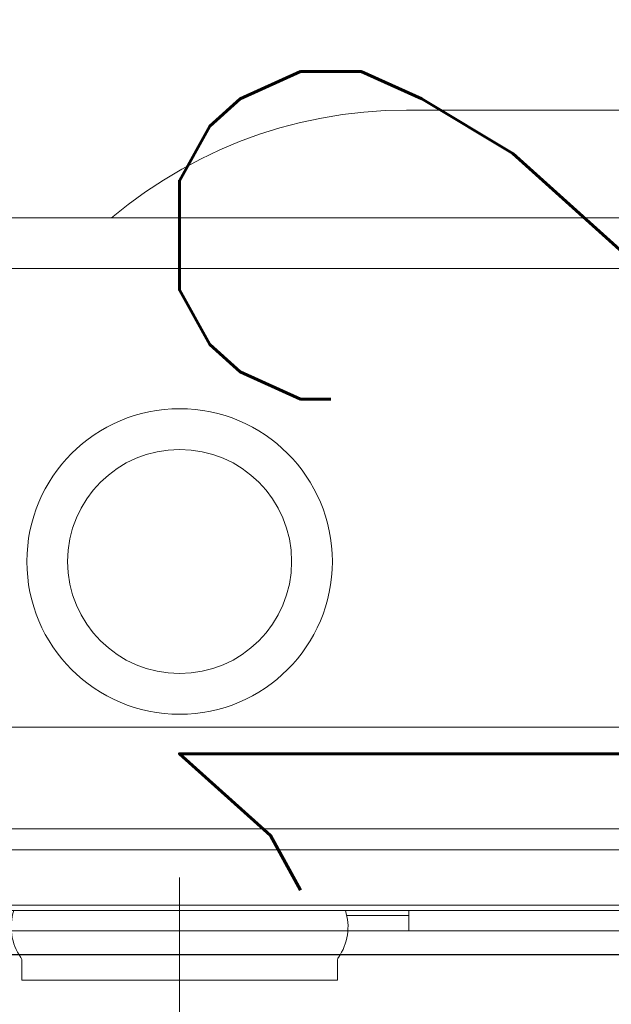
# Model space of a CAD drawing. Header units: millimetres. Extents: x 23192 to 177760, y -399809 to -79279.
# Tile 334 of 656: x 60975 to 60987, y -197754 to -197735. Entities that reach past the tile are written whole.
import ezdxf

# ---------------------------------------------------------------- set-up
doc = ezdxf.new("R2010")
doc.units = ezdxf.units.MM
doc.layers.get('0').update_dxf_attribs({"lineweight": 0})
doc.layers.add('!! 1_zabudowa GK', color=33, linetype='Continuous')
doc.layers.add('!! 2_wypos-sanitarne', color=240, linetype='Continuous', lineweight=9)
doc.layers.add('!! wymiary osi', color=250, linetype='Continuous', lineweight=9)
doc.layers.add('!!_@ wypos sanit nd', color=7, linetype='Continuous', lineweight=0, plot=False)
doc.styles.add('TXT', font='simplex.shx')
doc.dimstyles.new('DIM50', dxfattribs={"dimscale": 5, "dimtxt": 2.5, "dimasz": 1.5, "dimexe": 0, "dimexo": 0, "dimgap": 0.5, "dimtad": 1, "dimdec": 4, "dimrnd": 0.5, "dimdsep": 46, "dimtxsty": 'TXT', "dimblk1": 'TICK1', "dimblk2": 'TICK1', "dimsah": 1, "dimcen": 0, "dimse1": 1, "dimse2": 1, "dimclrd": 1, "dimclre": 7, "dimclrt": 9, "dimadec": 0, "dimazin": 0, "dimtfac": 1, "dimtdec": 4, "dimtmove": 2, "dimatfit": 3, "dimldrblk": 'TICK1', "dimfxl": 1, "dimtolj": 1, "dimarcsym": 0})

# ---------------------------------------------------------------- blocks, each defined once
blk = doc.blocks.new('A$C324a30b8')
for points in [[(0, 0.01049), (0, -0.71083)], [(-0.17552, 0), (0.17552, 0)]]:
    blk.add_lwpolyline(points)
blk = doc.blocks.new('A$C4ebe9e89')
for points in [[(-0.18941, 0.17081), (-0.04454, 0.17081), (-0.04035, 0.17071), (-0.03616, 0.17042), (-0.032, 0.16993), (-0.02786, 0.16925), (-0.02376, 0.16837), (-0.0197, 0.16731), (-0.0157, 0.16606), (-0.01176, 0.16462), (-0.00789, 0.163), (-0.0041, 0.1612), (-0.0004, 0.15923), (0.0032, 0.15708), (0.00671, 0.15478), (0.0101, 0.1523), (0.01337, 0.14968)], [(0.16493, 0.14968), (-0.16477, 0.14968)], [(-0.11847, 0.04968), (-0.11847, 0.13968), (0.11153, 0.13968), (0.11153, 0.04968)], [(-0.16, 0.04668), (-0.16, 0.04968), (0.16, 0.04968), (0.16, 0.04668)], [(0.16, 0.02668), (0.157, 0.02968), (0.16, 0.02968), (-0.16, 0.02968), (-0.157, 0.02968), (-0.16, 0.02668)], [(0.10602, 0.02968), (0.10602, 0.0256), (-0.11847, 0.0256)], [(-0.045, 0.00968), (-0.045, 0.01368)], [(-0.03305, 0.00968), (-0.16, 0.00968), (-0.16, 0.01268)], [(-0.045, 0.01268), (-0.03283, 0.01268)]]:
    blk.add_lwpolyline(points)
blk.add_lwpolyline([(-0.11847, 0.01368), (0.11153, 0.01368), (0.11153, 0.01468), (-0.11847, 0.01468)], close=True)
blk.add_lwpolyline([(-0.04, 0.01368), (-0.03255, 0.01368, 0.236962), (-0.03118, 0.00443, -0.154353), (-0.031, 0.00386), (-0.031, 0), (0.031, 0), (0.031, 0.00386, -0.154353), (0.03118, 0.00443, 0.236962), (0.03256, 0.01368), (0.04, 0.01368)], format="xyb")
for radius in [0.03, 0.022]:
    blk.add_circle((0, 0.08218), radius)
blk = doc.blocks.new('TICK1')
at = {"color": 0}
for p, q in [((0, -1.4), (0, 1.4)), ((0, 0), (-1, 0))]:
    blk.add_line(p, q, dxfattribs=at)
at = {"color": 2}
blk.add_line((-1, -1), (1, 1), dxfattribs=at)
blk = doc.blocks.new('*D2858')
at = {"layer": '!! wymiary osi', "color": 1, "lineweight": -2, "transparency": 16777216}
for p, q in [((60962.202, -197715.128), (60962.202, -197707.628)), ((60962.202, -197722.628), (60962.202, -197734.628)), ((60962.202, -197742.128), (60962.202, -197749.628))]:
    blk.add_line(p, q, dxfattribs=at)
at = {"layer": 'DEFPOINTS', "color": 0, "transparency": 16777216}
for p in [(60923.668, -197722.628), (60923.668, -197734.628), (60962.202, -197734.628)]:
    blk.add_point(p, dxfattribs=at)
at = {"layer": '!! wymiary osi', "color": 1, "lineweight": -2, "transparency": 16777216, "xscale": 7.5, "yscale": 7.5, "zscale": 7.5}
for p, rotation in [((60962.202, -197722.628), 270), ((60962.202, -197734.628), 90)]:
    blk.add_blockref('TICK1', p, dxfattribs=dict(at, rotation=rotation))
at = {"layer": '!! wymiary osi', "color": 9, "transparency": 16777216, "insert": (60984.702, -197744.61), "char_height": 12.5, "attachment_point": 5, "rotation": 90, "style": 'TXT'}
blk.add_mtext('\\A1;12', dxfattribs=at)

msp = doc.modelspace()

# ---------------------------------------------------------------- linework, layer by layer
at = {"layer": '!! 1_zabudowa GK'}
msp.add_lwpolyline([(61135.43682, -197753.37813), (60824.56735, -197753.37813)], dxfattribs=at)

# ---------------------------------------------------------------- block references
at = {"layer": '!! 2_wypos-sanitarne', "xscale": -100, "yscale": 100, "zscale": 100}
msp.add_blockref('A$C324a30b8', (60978.45602, -197752.90718), dxfattribs=at)
at = {"layer": '!!_@ wypos sanit nd', "xscale": -100, "yscale": 100, "zscale": 100}
msp.add_blockref('A$C4ebe9e89', (60978.45602, -197753.87518), dxfattribs=at)

# ---------------------------------------------------------------- dimensions: what is measured, and where the dimension line sits
at = {"layer": '!! wymiary osi'}
dim = msp.add_linear_dim(base=(60962.20158, -197734.62813), p1=(60923.66831, -197722.62813), p2=(60923.66831, -197734.62813), angle=90, dimstyle='DIM50', dxfattribs=at)
dim.commit()
dim.dimension.update_dxf_attribs({"geometry": '*D2858', "text_midpoint": (60984.70158, -197744.60956), "dimtype": 160})

doc.saveas('drawing.dxf')
